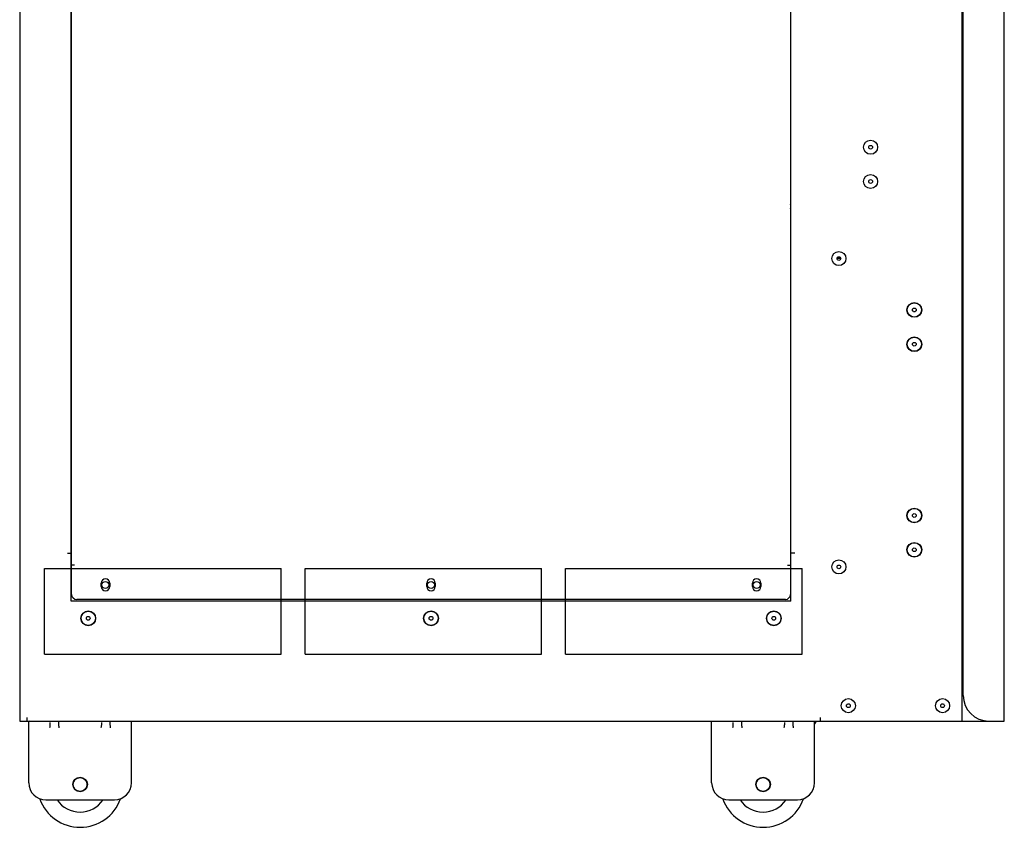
# Model space of a CAD drawing. Header units: millimetres. Extents: x 1117 to 38156, y -1945 to 7303.
# Tile 478 of 656: x 20538 to 21112, y 943 to 1415. Entities that reach past the tile are written whole.
import ezdxf

# ---------------------------------------------------------------- set-up
doc = ezdxf.new("R2010")
doc.units = ezdxf.units.MM

msp = doc.modelspace()

# ---------------------------------------------------------------- linework, layer by layer
at = {"color": 7, "linetype": 'Continuous'}
for p, q in [((20537.904, 1955.338), (20537.904, 1005.338)), ((21087.904, 1005.338), (21087.904, 1905.338)), ((21088.404, 1020.338), (21088.404, 1907.338)), ((21112.404, 1005.338), (21112.404, 1907.338)), ((20567.904, 1075.338), (20567.904, 1702.338)), ((20568.154, 1079.338), (20568.154, 1701.338)), ((20987.654, 1701.338), (20987.654, 1079.338)), ((20987.904, 1075.338), (20987.904, 1702.338)), ((20987.654, 1333.838), (20987.904, 1333.838)), ((20567.904, 1273.338), (20568.154, 1273.338)), ((20568.154, 1271.66), (20567.904, 1271.66)), ((21016.994, 1275.338), (21014.814, 1275.338)), ((20567.904, 1248.338), (20568.154, 1248.338)), ((20567.904, 1248.165), (20568.154, 1248.165)), ((20567.904, 1133.511), (20568.154, 1133.511)), ((20568.154, 1133.338), (20567.904, 1133.338)), ((20568.154, 1110.017), (20567.904, 1110.017)), ((20565.704, 1103.338), (20567.904, 1103.338)), ((20567.904, 1108.338), (20568.154, 1108.338)), ((20990.104, 1103.338), (20987.904, 1103.338)), ((20568.154, 1099.338), (20567.904, 1099.338)), ((20568.154, 1099.038), (20567.904, 1099.038)), ((20568.154, 1097.338), (20567.904, 1097.338)), ((20987.904, 1097.338), (20987.654, 1097.338)), ((20552.404, 1044.338), (20552.404, 1094.338)), ((20552.404, 1094.338), (20690.404, 1094.338)), ((20567.904, 1093.338), (20568.154, 1093.338)), ((20569.854, 1096.338), (20568.154, 1096.338)), ((20690.404, 1044.338), (20690.404, 1094.338)), ((20704.404, 1094.338), (20842.404, 1094.338)), ((20704.404, 1044.338), (20704.404, 1094.338)), ((20842.404, 1044.338), (20842.404, 1094.338)), ((20856.404, 1094.338), (20994.404, 1094.338)), ((20856.404, 1044.338), (20856.404, 1094.338)), ((20985.954, 1096.338), (20987.654, 1096.338)), ((20987.654, 1093.338), (20987.904, 1093.338)), ((20994.404, 1044.338), (20994.404, 1094.338)), ((20585.404, 1083.838), (20585.404, 1085.838)), ((20590.404, 1085.838), (20590.404, 1083.838)), ((20775.404, 1083.838), (20775.404, 1085.838)), ((20780.404, 1085.838), (20780.404, 1083.838)), ((20965.404, 1083.838), (20965.404, 1085.838)), ((20970.404, 1085.838), (20970.404, 1083.838)), ((20987.904, 1075.338), (20567.904, 1075.338)), ((20984.654, 1076.338), (20571.154, 1076.338)), ((20552.404, 1044.338), (20690.404, 1044.338)), ((20704.404, 1044.338), (20842.404, 1044.338)), ((20856.404, 1044.338), (20994.404, 1044.338)), ((20542.104, 1007.538), (20542.104, 1005.338)), ((21004.904, 1007.538), (21004.904, 1005.338)), ((20537.904, 1005.338), (21087.903, 1005.338)), ((20543.154, 969.338), (20543.154, 1005.338)), ((20603.154, 969.338), (20603.154, 1005.338)), ((20941.654, 969.338), (20941.654, 1005.338)), ((21001.654, 969.338), (21001.654, 1005.338)), ((21002.594, 1005.338), (21001.654, 1003.709)), ((21087.904, 1005.338), (21112.404, 1005.338)), ((20553.154, 959.338), (20593.154, 959.338)), ((20951.654, 959.338), (20991.654, 959.338))]:
    msp.add_line(p, q, dxfattribs=at)
for centre, radius in [((21034.404, 1340.338), 4.1), ((21034.404, 1340.338), 1.09), ((21034.404, 1320.338), 4.1), ((21034.404, 1320.338), 1.09), ((21015.904, 1275.338), 4.1), ((21015.904, 1275.338), 1.09), ((21059.904, 1245.338), 4.3), ((21059.904, 1245.338), 4.145), ((21059.904, 1245.338), 1.09), ((21059.904, 1225.338), 4.3), ((21059.904, 1225.338), 4.145), ((21059.904, 1225.338), 1.09), ((21059.904, 1125.338), 4.3), ((21059.904, 1125.338), 4.145), ((21059.904, 1125.338), 1.09), ((21059.904, 1105.338), 4.3), ((21059.904, 1105.338), 4.145), ((21059.904, 1105.338), 1.09), ((21015.904, 1095.338), 4.1), ((21015.904, 1095.338), 1.09), ((20587.904, 1084.838), 2), ((20777.904, 1084.838), 2), ((20967.904, 1084.838), 2), ((20577.904, 1065.338), 4.3), ((20577.904, 1065.338), 4.145), ((20777.904, 1065.338), 4.3), ((20777.904, 1065.338), 4.145), ((20977.904, 1065.338), 4.3), ((20977.904, 1065.338), 4.145), ((20577.904, 1065.338), 1.09), ((20777.904, 1065.338), 1.09), ((20977.904, 1065.338), 1.09), ((21021.404, 1014.338), 4.1), ((21076.404, 1014.338), 4.1), ((21021.404, 1014.338), 1.09), ((21076.404, 1014.338), 1.09), ((20573.154, 968.338), 4.25), ((20573.154, 968.338), 4), ((20971.654, 968.338), 4.25), ((20971.654, 968.338), 4)]:
    msp.add_circle(centre, radius, dxfattribs=at)
for centre, radius, start, end in [((20984.404, 1305.838), 3.5, 338.632227, 21.367773), ((20587.904, 1085.838), 2.5, 0, 180), ((20777.904, 1085.838), 2.5, 0, 180), ((20967.904, 1085.838), 2.5, 0, 180), ((20587.904, 1083.838), 2.5, 180, 0), ((20777.904, 1083.838), 2.5, 180, 0), ((20967.904, 1083.838), 2.5, 180, 0), ((20571.154, 1079.338), 3, 180, 270), ((20984.654, 1079.338), 3, 270, 0), ((21103.404, 1020.338), 15, 180, 270), ((20544.304, 1007.538), 2.2, 247.5, 270), ((20553.154, 969.338), 10, 180, 270), ((20593.154, 969.338), 10, 270, 0), ((20951.654, 969.338), 10, 180, 270), ((20991.654, 969.338), 10, 270, 0), ((20573.154, 968.338), 25, 199.585048, 340.415868), ((20971.654, 968.338), 25, 199.585048, 340.415868), ((20573.154, 968.338), 16.15, 213.885439, 326.114561), ((20971.654, 968.338), 16.15, 213.885439, 326.114561)]:
    msp.add_arc(centre, radius, start, end, dxfattribs=at)
for centre, major_axis, start_param, end_param in [((20559.568, 1001.338), (3.696, -3.696), -2.798126, -2.6996616), ((20556.739, 1001.338), (3.696, 3.696), -0.4419311, -0.3434667), ((20589.568, 1001.338), (3.696, -3.696), -2.798126, -2.6996616), ((20586.739, 1001.338), (3.696, 3.696), -0.4419311, -0.3434667), ((20958.068, 1001.338), (3.696, -3.696), -2.798126, -2.6996616), ((20955.239, 1001.338), (3.696, 3.696), -0.4419311, -0.3434667), ((20988.068, 1001.338), (3.696, -3.696), -2.798126, -2.6996616), ((20985.239, 1001.338), (3.696, 3.696), -0.4419311, -0.3434667)]:
    msp.add_ellipse(centre, major_axis=major_axis, ratio=0.4142136, start_param=start_param, end_param=end_param, dxfattribs=at)
for points, knots in [([(20555.587, 1003.773), (20555.592, 1003.589), (20555.578, 1003.203), (20555.493, 1002.39), (20555.393, 1001.765), (20555.325, 1001.338)], [0, 0, 0, 0, 0.2255502, 0.4720579, 1, 1, 1, 1]), ([(20555.587, 1004.512), (20555.586, 1004.495), (20555.583, 1004.425), (20555.576, 1004.356), (20555.573, 1004.303)], [0, 0, 0, 0, 0.2406053, 1, 1, 1, 1]), ([(20555.573, 1004.024), (20555.574, 1004.004), (20555.58, 1003.92), (20555.585, 1003.837), (20555.587, 1003.773)], [0, 0, 0, 0, 0.2436555, 1, 1, 1, 1]), ([(20560.982, 1001.338), (20560.914, 1001.765), (20560.814, 1002.39), (20560.729, 1003.203), (20560.715, 1003.589), (20560.72, 1003.773)], [0, 0, 0, 0, 0.5279486, 0.7744531, 1, 1, 1, 1]), ([(20560.72, 1004.512), (20560.716, 1004.63), (20560.721, 1004.798), (20560.756, 1005.004), (20560.789, 1005.122), (20560.829, 1005.215), (20560.875, 1005.283), (20560.925, 1005.327), (20560.964, 1005.338), (20560.982, 1005.338)], [0, 0, 0, 0, 0.3868496, 0.5440517, 0.67679, 0.7860127, 0.8734022, 0.9424218, 1, 1, 1, 1]), ([(20560.734, 1004.303), (20560.733, 1004.321), (20560.728, 1004.39), (20560.722, 1004.46), (20560.72, 1004.512)], [0, 0, 0, 0, 0.2592121, 1, 1, 1, 1]), ([(20560.72, 1003.773), (20560.721, 1003.795), (20560.724, 1003.879), (20560.73, 1003.962), (20560.734, 1004.024)], [0, 0, 0, 0, 0.2562246, 1, 1, 1, 1]), ([(20585.587, 1003.773), (20585.592, 1003.589), (20585.578, 1003.203), (20585.493, 1002.39), (20585.393, 1001.765), (20585.325, 1001.338)], [0, 0, 0, 0, 0.2255502, 0.4720579, 1, 1, 1, 1]), ([(20585.587, 1004.512), (20585.586, 1004.495), (20585.583, 1004.425), (20585.576, 1004.356), (20585.573, 1004.303)], [0, 0, 0, 0, 0.2406053, 1, 1, 1, 1]), ([(20585.573, 1004.024), (20585.574, 1004.004), (20585.58, 1003.92), (20585.585, 1003.837), (20585.587, 1003.773)], [0, 0, 0, 0, 0.2436555, 1, 1, 1, 1]), ([(20590.982, 1001.338), (20590.914, 1001.765), (20590.814, 1002.39), (20590.729, 1003.203), (20590.715, 1003.589), (20590.72, 1003.773)], [0, 0, 0, 0, 0.5279486, 0.7744531, 1, 1, 1, 1]), ([(20590.72, 1004.512), (20590.716, 1004.63), (20590.721, 1004.798), (20590.756, 1005.004), (20590.789, 1005.122), (20590.829, 1005.215), (20590.875, 1005.283), (20590.925, 1005.327), (20590.964, 1005.338), (20590.982, 1005.338)], [0, 0, 0, 0, 0.3868495, 0.5440516, 0.67679, 0.7860127, 0.8734022, 0.9424218, 1, 1, 1, 1]), ([(20590.734, 1004.303), (20590.733, 1004.321), (20590.728, 1004.39), (20590.722, 1004.46), (20590.72, 1004.512)], [0, 0, 0, 0, 0.2592121, 1, 1, 1, 1]), ([(20590.72, 1003.773), (20590.721, 1003.795), (20590.724, 1003.879), (20590.73, 1003.962), (20590.734, 1004.024)], [0, 0, 0, 0, 0.2562246, 1, 1, 1, 1]), ([(20954.087, 1003.773), (20954.092, 1003.589), (20954.078, 1003.203), (20953.993, 1002.39), (20953.893, 1001.765), (20953.825, 1001.338)], [0, 0, 0, 0, 0.2255502, 0.4720579, 1, 1, 1, 1]), ([(20954.087, 1004.512), (20954.086, 1004.495), (20954.083, 1004.425), (20954.076, 1004.356), (20954.073, 1004.303)], [0, 0, 0, 0, 0.2406053, 1, 1, 1, 1]), ([(20954.073, 1004.024), (20954.074, 1004.004), (20954.08, 1003.92), (20954.085, 1003.837), (20954.087, 1003.773)], [0, 0, 0, 0, 0.2436555, 1, 1, 1, 1]), ([(20959.482, 1001.338), (20959.414, 1001.765), (20959.314, 1002.39), (20959.229, 1003.203), (20959.215, 1003.589), (20959.22, 1003.773)], [0, 0, 0, 0, 0.5279486, 0.7744531, 1, 1, 1, 1]), ([(20959.22, 1004.512), (20959.216, 1004.63), (20959.221, 1004.798), (20959.256, 1005.004), (20959.289, 1005.122), (20959.329, 1005.215), (20959.375, 1005.283), (20959.425, 1005.327), (20959.464, 1005.338), (20959.482, 1005.338)], [0, 0, 0, 0, 0.3868496, 0.5440517, 0.67679, 0.7860127, 0.8734022, 0.9424218, 1, 1, 1, 1]), ([(20959.234, 1004.303), (20959.233, 1004.321), (20959.228, 1004.39), (20959.222, 1004.46), (20959.22, 1004.512)], [0, 0, 0, 0, 0.2592121, 1, 1, 1, 1]), ([(20959.22, 1003.773), (20959.221, 1003.795), (20959.224, 1003.879), (20959.23, 1003.962), (20959.234, 1004.024)], [0, 0, 0, 0, 0.2562246, 1, 1, 1, 1]), ([(20984.087, 1003.773), (20984.092, 1003.589), (20984.078, 1003.203), (20983.993, 1002.39), (20983.893, 1001.765), (20983.825, 1001.338)], [0, 0, 0, 0, 0.2255502, 0.4720579, 1, 1, 1, 1]), ([(20984.087, 1004.512), (20984.086, 1004.495), (20984.083, 1004.425), (20984.076, 1004.356), (20984.073, 1004.303)], [0, 0, 0, 0, 0.2406053, 1, 1, 1, 1]), ([(20984.073, 1004.024), (20984.074, 1004.004), (20984.08, 1003.92), (20984.085, 1003.837), (20984.087, 1003.773)], [0, 0, 0, 0, 0.2436555, 1, 1, 1, 1]), ([(20989.482, 1001.338), (20989.414, 1001.765), (20989.314, 1002.39), (20989.229, 1003.203), (20989.215, 1003.589), (20989.22, 1003.773)], [0, 0, 0, 0, 0.5279486, 0.7744531, 1, 1, 1, 1]), ([(20989.22, 1004.512), (20989.216, 1004.63), (20989.221, 1004.798), (20989.256, 1005.004), (20989.289, 1005.122), (20989.329, 1005.215), (20989.375, 1005.283), (20989.425, 1005.327), (20989.464, 1005.338), (20989.482, 1005.338)], [0, 0, 0, 0, 0.3868495, 0.5440516, 0.67679, 0.7860127, 0.8734022, 0.9424218, 1, 1, 1, 1]), ([(20989.234, 1004.303), (20989.233, 1004.321), (20989.228, 1004.39), (20989.222, 1004.46), (20989.22, 1004.512)], [0, 0, 0, 0, 0.2592121, 1, 1, 1, 1]), ([(20989.22, 1003.773), (20989.221, 1003.795), (20989.224, 1003.879), (20989.23, 1003.962), (20989.234, 1004.024)], [0, 0, 0, 0, 0.2562246, 1, 1, 1, 1])]:
    msp.add_open_spline(points, degree=3, knots=knots, dxfattribs=at)

doc.saveas('drawing.dxf')
